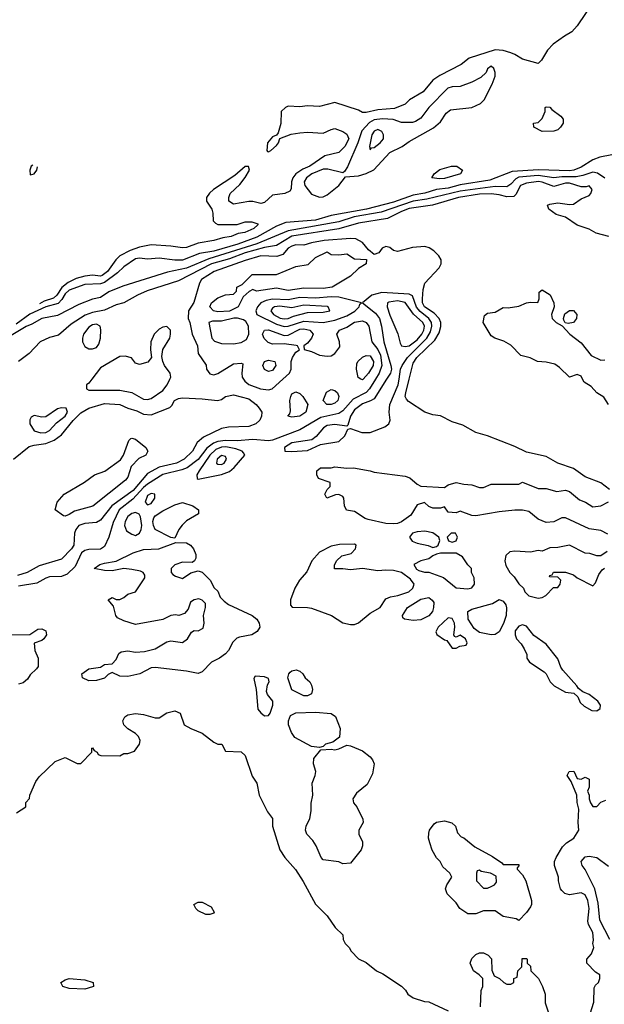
# Model space of a CAD drawing. Header units: inches. Extents: x 2380053 to 2584298, y 380219 to 546618.
# Tile 711 of 788: x 2545277 to 2548268, y 476799 to 481840. Entities that reach past the tile are written whole.
import ezdxf

# ---------------------------------------------------------------- set-up
doc = ezdxf.new("R2010")
doc.units = ezdxf.units.IN
doc.header["$MEASUREMENT"] = 0
doc.layers.add('C5447', color=7, linetype='Continuous')
doc.layers.add('C5448', color=7, linetype='Continuous')

msp = doc.modelspace()

# ---------------------------------------------------------------- linework, layer by layer
at = {"layer": 'C5447', "color": 2}
for points, elevation in [([(2547096.8, 480000), (2547066, 479950), (2547050, 479931.3), (2546983.1, 479896.9), (2546930, 479838), (2546910, 479823.1), (2546817.6, 479802.4), (2546710, 479740.4), (2546570, 479687.3), (2546550, 479683.1), (2546470, 479689.7), (2546390, 479683.5), (2546330, 479685.5), (2546290, 479680.7), (2546268, 479672), (2546234.2, 479645.8), (2546190, 479587.3), (2546134.1, 479545.9), (2546105.6, 479534.4), (2546008.6, 479511.4), (2545930, 479462.4), (2545910, 479444.5), (2545855.2, 479384.8), (2545785.7, 479330), (2545754.3, 479265.7), (2545732.4, 479190), (2545710, 479142.7), (2545690, 479129.2), (2545630, 479127.3), (2545610, 479121.6), (2545593.4, 479110), (2545559.8, 479040.2), (2545519.3, 479000.7), (2545490, 478989.2), (2545430, 478986.6), (2545410, 478980.9), (2545364.4, 478955.6), (2545270, 478938.9)], 18), ([(2545646.1, 480000), (2545630, 479979), (2545618, 479970), (2545618, 479950), (2545630, 479942.8), (2545790, 479943.7), (2545850, 479930.4), (2545910, 479897), (2545930, 479894.4), (2545950, 479900.4), (2546010, 479942), (2546031.8, 479970), (2546045, 480000)], 18), ([(2546422, 480000), (2546429, 479989), (2546450, 479972.7), (2546509.4, 479950.6), (2546550, 479944.9), (2546568, 479950), (2546623.8, 480000)], 18), ([(2547154.4, 480000), (2547090, 479898.4), (2547072.4, 479887.6), (2547030, 479873.5), (2546990, 479842.4), (2546968.8, 479810), (2546956, 479764), (2546950, 479758), (2546890, 479767.8), (2546850, 479762.4), (2546830.6, 479750), (2546794, 479706), (2546771.2, 479688.9), (2546670, 479673), (2546631, 479650), (2546634, 479630), (2546670, 479628.2), (2546750, 479634.8), (2546815.5, 479664.5), (2546910, 479680.4), (2546940.9, 479710), (2546956.4, 479743.6), (2546970, 479746), (2547026.7, 479726.7), (2547070, 479726), (2547145.6, 479754.4), (2547165.2, 479770), (2547172.7, 479790), (2547167.8, 479830), (2547171.3, 479870), (2547213.7, 479970), (2547218, 480000)], 22), ([(2547033.7, 480000), (2547030, 479996), (2547022.7, 480000)], 14), ([(2548295.1, 479435.1), (2548250, 479468.7), (2548170, 479499), (2548110, 479541.2), (2548030, 479569.2), (2547970, 479602.7), (2547870, 479625.2), (2547810, 479654), (2547670, 479709), (2547610, 479726), (2547544.1, 479764.1), (2547490, 479781.2), (2547430, 479811.8), (2547390, 479817), (2547350, 479829.5), (2547265.6, 479885.6), (2547256.2, 479896.2), (2547249.7, 479909.7), (2547251.8, 479930), (2547269.4, 480000)], 18), ([(2548289.4, 479869.4), (2548266.3, 479906.3), (2548230, 479929), (2548201.5, 479961.5), (2548164.5, 479984.5), (2548156.9, 480000)], 14), ([(2545245.6, 479590), (2545326, 479654), (2545350, 479661.7), (2545410, 479670.3), (2545452.7, 479687.3), (2545490, 479714.9), (2545550, 479787.2), (2545590, 479826.7), (2545630, 479850.3), (2545710, 479874.4), (2545790, 479870.4), (2545830.4, 479850.4), (2545876.7, 479836.7), (2545910, 479820.5), (2545950, 479817.1), (2546045.6, 479854.4), (2546056, 479864), (2546069.3, 479890), (2546090, 479900.7), (2546110, 479904), (2546210, 479899.1), (2546289.3, 479890.7), (2546310, 479896), (2546330, 479911), (2546370, 479918.8), (2546450, 479898), (2546486, 479870), (2546502.8, 479850), (2546516, 479830), (2546514.8, 479810), (2546506, 479790), (2546484.7, 479770), (2546450, 479757.2), (2546346, 479754), (2546310, 479746), (2546218, 479702), (2546184.4, 479675.6), (2546160.5, 479630), (2546118, 479590), (2546078.8, 479570), (2545990, 479548.7), (2545930, 479516.3), (2545857.3, 479430), (2545748.6, 479351.4), (2545690, 479277.6), (2545670, 479265.6), (2545610, 479260.7), (2545578.8, 479250), (2545563.8, 479230), (2545557.1, 479210), (2545554, 479150), (2545542.4, 479130), (2545490, 479078.4), (2545375.6, 479044.4), (2545314.8, 479010), (2545265.3, 478994.8)], 14), ([(2548286, 479206), (2548250, 479225.2), (2548190, 479233.2), (2548070, 479289.3), (2548050, 479289.2), (2548010.4, 479269.6), (2547970, 479265.6), (2547930, 479282), (2547881.2, 479321.2), (2547850, 479329.4), (2547810.6, 479329.4), (2547730, 479319.3), (2547610, 479299), (2547590, 479301.2), (2547530, 479324), (2547510, 479315.3), (2547470, 479318), (2547450, 479346), (2547430, 479338), (2547390, 479338), (2547370, 479348), (2547348, 479368), (2547310, 479355.3), (2547277.3, 479302.7), (2547230, 479269.6), (2547210, 479260.5), (2547190, 479258), (2547150, 479260.5), (2547060.1, 479280.1), (2547045.2, 479285.2), (2546990, 479322), (2546948.4, 479328.4), (2546938, 479350), (2546935.3, 479390), (2546930, 479398), (2546910, 479408), (2546892.7, 479407.3), (2546848, 479390), (2546838, 479410), (2546850, 479434), (2546866, 479450), (2546866, 479470), (2546806, 479490), (2546798, 479510), (2546798, 479530), (2546815.3, 479544.7), (2546870, 479546), (2546890, 479550.8), (2546950, 479544), (2546985.4, 479545.4), (2547070, 479530.8), (2547090, 479522.8), (2547250, 479502.8), (2547273.4, 479493.4), (2547310, 479462), (2547330, 479452), (2547450, 479444.7), (2547470, 479458), (2547510, 479471), (2547550, 479461), (2547590, 479458), (2547630, 479444.7), (2547650, 479444.7), (2547690, 479462), (2547830, 479462), (2547850, 479471.3), (2547930, 479438.8), (2547970, 479438.8), (2548024.5, 479424.5), (2548070, 479430.8), (2548090, 479424), (2548141.4, 479381.4), (2548172, 479370), (2548210, 479346), (2548250, 479351.3), (2548290, 479372)], 18), ([(2548283, 479117), (2548250, 479095.3), (2548230, 479095.3), (2548194, 479106), (2548170, 479108), (2548090, 479149.2), (2548030, 479137.2), (2547990, 479135.3), (2547950, 479118), (2547930, 479122), (2547890, 479113.2), (2547810, 479119), (2547784, 479116), (2547764, 479096), (2547758.8, 479070), (2547764.5, 479044.5), (2547784.7, 479010), (2547807.1, 478987.1), (2547830, 478952), (2547854, 478930), (2547862, 478910), (2547882, 478890), (2547930, 478878), (2547950, 478882), (2547968.4, 478891.6), (2548008, 478932), (2548030, 478932), (2548042, 478950), (2548046, 478970), (2548030, 478986), (2547987.3, 478987.3), (2547990, 478994), (2548002, 478998), (2548008.8, 479011.1), (2548070, 479011), (2548110, 478998), (2548130, 478982), (2548210, 478942), (2548223.1, 478956.9), (2548240.2, 478999.8), (2548256.4, 479023.6), (2548268.8, 479031.1)], 22), ([(2545189.6, 478690.4), (2545328.4, 478691.6), (2545370, 478718.8), (2545390, 478721), (2545410.8, 478710), (2545414, 478690), (2545401, 478670), (2545390, 478661.2), (2545351.6, 478648.4), (2545354, 478610), (2545371, 478570), (2545371.2, 478528.9), (2545363.6, 478516.4), (2545330, 478486), (2545316.9, 478463.1), (2545295.3, 478444.7), (2545270, 478438)], 18), ([(2545261.2, 477778.8), (2545308, 477810), (2545308.8, 477831.1), (2545327.3, 477852.7), (2545328, 477870), (2545360.2, 477939.8), (2545376.4, 477963.6), (2545458, 478042), (2545510, 478062), (2545570, 478032), (2545590, 478032), (2545646, 478090), (2545646, 478110), (2545650, 478112), (2545658, 478098), (2545674, 478090), (2545678, 478078), (2545692.7, 478072.7), (2545790, 478071.3), (2545810, 478082), (2545830, 478082), (2545864.7, 478095.3), (2545889.2, 478130), (2545892.7, 478150), (2545885.2, 478170), (2545870, 478185.2), (2545830, 478208.7), (2545810, 478228.7), (2545804, 478250), (2545815.3, 478270), (2545830, 478281), (2545870, 478286.8), (2545910, 478282.8), (2545970, 478266), (2545990, 478264.7), (2546029.3, 478290.7), (2546070, 478300.7), (2546098, 478290), (2546118, 478230), (2546152, 478210), (2546210, 478186.8), (2546270, 478141), (2546290, 478131.3), (2546311, 478131), (2546330, 478094), (2546410, 478091.3), (2546430, 478072), (2546467.1, 477967.1), (2546490.6, 477930.6), (2546502, 477870), (2546544.9, 477784.9), (2546570.7, 477750), (2546571, 477710), (2546607.7, 477590), (2546634, 477550), (2546688.1, 477488.1), (2546727.5, 477427.5), (2546790, 477312), (2546850, 477252), (2546891.6, 477191.6), (2546930, 477154), (2546932, 477130), (2546942, 477110), (2546962, 477090), (2546972, 477070), (2547010, 477032), (2547050, 477012), (2547102, 476970), (2547135.3, 476955.3), (2547230, 476892), (2547251.2, 476871.1), (2547262, 476850), (2547290, 476832), (2547347.3, 476812.7), (2547370, 476812), (2547470, 476764.7)], 18), ([(2548195.3, 476750), (2548215.1, 476810), (2548216.4, 476883.6), (2548223.1, 476896.9), (2548238, 476910), (2548246, 476930), (2548246, 476950), (2548223.1, 476963.1), (2548178, 477010), (2548178, 477030), (2548203.1, 477056.9), (2548214, 477090), (2548208.7, 477110), (2548212.7, 477127.3), (2548210, 477166), (2548187, 477207), (2548184.1, 477224.1), (2548191, 477290), (2548184.2, 477330), (2548170, 477359.3), (2548150, 477369.3), (2548090, 477359), (2548066, 477366), (2548050, 477382), (2548044, 477390), (2548034, 477430), (2548034, 477450), (2548013.2, 477510), (2548013.2, 477530), (2548021.2, 477550), (2548054.5, 477605.5), (2548074.5, 477625.5), (2548112.7, 477650), (2548137.2, 477690), (2548134, 477730), (2548137.2, 477797.2), (2548128.4, 477831.6), (2548128, 477870), (2548099, 477939), (2548078, 477970), (2548089.1, 477990.9), (2548112, 477992), (2548130, 477954), (2548150, 477952), (2548170, 477962), (2548190, 477952), (2548191.3, 477910), (2548182, 477890), (2548191.3, 477870), (2548191.3, 477850), (2548198, 477830), (2548210, 477812), (2548230, 477812), (2548250, 477834), (2548276.4, 477843.6)], 18), ([(2548296.2, 477130), (2548246, 477230), (2548236.3, 477316.3), (2548219.7, 477390), (2548169.6, 477489.6), (2548154, 477510), (2548149.3, 477530), (2548170, 477554), (2548190, 477557.3), (2548229.3, 477550.7), (2548290, 477506)], 14), ([(2547634, 476786), (2547638, 476870), (2547646, 476890), (2547646, 476930), (2547628, 476950), (2547598, 476970), (2547582, 477010), (2547590, 477034), (2547610, 477054), (2547630, 477062), (2547650, 477062), (2547674, 477050), (2547691.6, 477031.6), (2547692.7, 476972.7), (2547704.7, 476944.7), (2547731.6, 476931.6), (2547754, 476910), (2547770, 476902), (2547790, 476902), (2547806, 476910), (2547806, 476930), (2547822, 476938), (2547826, 476970), (2547846, 476990), (2547847.3, 477032.7), (2547870, 477034), (2547874, 477030), (2547874, 477010), (2547890, 476994), (2547892, 476970), (2547930.6, 476930.6), (2547951.3, 476890), (2547964.7, 476850), (2547965.4, 476805.4), (2548012, 476670)], 18)]:
    msp.add_lwpolyline(points, dxfattribs=dict(at, elevation=elevation))
for points, elevation in [([(2546670, 479804), (2546648, 479810), (2546659, 479821), (2546663.1, 479836.9), (2546659.3, 479890), (2546663.7, 479910), (2546670, 479924.7), (2546690, 479934), (2546710, 479926), (2546726, 479910), (2546751, 479870), (2546741, 479830), (2546710, 479809.3)], 14), ([(2546870, 479869.6), (2546848, 479870), (2546829, 479890), (2546847.2, 479932.8), (2546870, 479946.8), (2546890, 479940.7), (2546902.8, 479930), (2546910.4, 479910), (2546904.9, 479890), (2546890, 479877)], 14), ([(2545490, 479853.3), (2545470, 479847), (2545410, 479807), (2545390, 479804.5), (2545350, 479813.2), (2545334.8, 479805.2), (2545328.1, 479791.9), (2545328, 479770), (2545350, 479734.8), (2545384.2, 479724.2), (2545410, 479727), (2545430, 479736.3), (2545464.9, 479775.1), (2545509.3, 479810), (2545520.7, 479830), (2545514, 479850)], 18), ([(2545510, 479297.2), (2545500.2, 479300.2), (2545458, 479330), (2545468.7, 479370), (2545504, 479410), (2545607.7, 479472.3), (2545659, 479510), (2545711.7, 479528.3), (2545792.9, 479587.1), (2545808.7, 479610), (2545834.6, 479685.4), (2545844.7, 479695.3), (2545850, 479698), (2545870, 479692), (2545922, 479650), (2545932, 479630), (2545922, 479610), (2545886.8, 479593.2), (2545847.3, 479552.7), (2545830, 479498), (2545818.5, 479481.5), (2545650.3, 479349.7), (2545557.1, 479322.9), (2545530, 479306)], 10), ([(2546332.1, 479652.1), (2546309.5, 479650.5), (2546280.3, 479639.7), (2546250.2, 479610), (2546194.9, 479530), (2546184, 479510), (2546184.7, 479490), (2546190, 479486.8), (2546310, 479511.4), (2546350, 479525.7), (2546373.7, 479546.3), (2546429.2, 479610), (2546422.7, 479622.7), (2546415.3, 479630), (2546382.4, 479642.4)], 22), ([(2546310, 479609.3), (2546287.2, 479590), (2546283.8, 479570), (2546290, 479563.8), (2546310, 479563.1), (2546322.7, 479570), (2546335.6, 479590), (2546330, 479604)], 26), ([(2545950, 479414.5), (2545930, 479404), (2545918.8, 479370), (2545930, 479356), (2545950, 479363), (2545969, 479390), (2545968, 479410)], 22), ([(2546070, 479186), (2546050, 479188), (2545970, 479229.3), (2545960.7, 479250), (2545958.4, 479270), (2545962.9, 479290), (2545970, 479299.1), (2546010, 479326), (2546070, 479356.3), (2546110, 479367.7), (2546162, 479350), (2546192, 479330), (2546192, 479310), (2546130, 479274), (2546108.1, 479251.9), (2546090.8, 479230)], 18), ([(2545870, 479316.2), (2545850, 479311.5), (2545830, 479295.6), (2545816.9, 479270), (2545813.7, 479250), (2545823.4, 479223.4), (2545850, 479204.9), (2545870, 479199.1), (2545890, 479210.7), (2545898.9, 479230), (2545901.2, 479250), (2545895.1, 479295.1), (2545887.8, 479307.8)], 22), ([(2547350, 479221.2), (2547310, 479218), (2547286, 479210), (2547271.3, 479190), (2547284.7, 479170), (2547310, 479158.8), (2547367.1, 479147.1), (2547390, 479138), (2547410, 479142), (2547418, 479150), (2547427.3, 479172.7), (2547422, 479190), (2547390, 479213.2)], 22), ([(2546158.8, 479061.2), (2546110, 479062), (2546071.2, 479048.9), (2546052, 479030), (2546052, 479010), (2546059.6, 478999.6), (2546074, 478990), (2546110, 478978), (2546152.9, 479007.1), (2546190, 479018), (2546210, 479011), (2546251, 478970), (2546271.3, 478931.3), (2546290, 478914), (2546302.8, 478882.8), (2546322.5, 478862.5), (2546345.8, 478845.8), (2546466, 478790), (2546490.5, 478770.5), (2546502, 478750), (2546504.9, 478730), (2546492.4, 478707.6), (2546464.7, 478690), (2546401.1, 478678.9), (2546387.3, 478672.7), (2546367.5, 478652.5), (2546345.5, 478610), (2546330, 478592.3), (2546298.8, 478570), (2546258.8, 478550), (2546210, 478501.2), (2546190, 478492.7), (2546130, 478504.5), (2545970, 478522.7), (2545950, 478521.2), (2545891.3, 478490), (2545830, 478477.6), (2545790, 478478), (2545750, 478498), (2545730, 478488), (2545710, 478469), (2545670, 478457.2), (2545630, 478455.3), (2545598, 478470), (2545595.3, 478490), (2545630, 478516), (2545690, 478524.7), (2545710, 478538), (2545750, 478542), (2545770, 478564.7), (2545784.8, 478595.2), (2545796, 478604), (2545830, 478607.7), (2545870, 478602), (2545915.5, 478604.5), (2545970, 478618.8), (2546030, 478654.8), (2546050, 478658.8), (2546110, 478651.3), (2546135.3, 478670), (2546155.3, 478704.7), (2546170, 478712), (2546190, 478711.3), (2546216, 478724), (2546221.2, 478750), (2546217.2, 478790), (2546228, 478830), (2546228, 478850), (2546210, 478868), (2546194, 478874), (2546170, 478868.7), (2546150, 478858), (2546138, 478822), (2546119.8, 478800.2), (2546091, 478789), (2546073.2, 478793.2), (2546050, 478789), (2546010, 478769.2), (2545870, 478744), (2545810, 478761.2), (2545777.2, 478777.2), (2545769, 478789), (2545756.4, 478836.4), (2545728.7, 478870), (2545750, 478882), (2545770, 478872), (2545790, 478871.3), (2545810, 478881), (2545830, 478898), (2545870, 478911), (2545917.2, 478982.8), (2545916.5, 478996.5), (2545909.1, 479009.1), (2545895.5, 479015.5), (2545850, 479025.1), (2545810, 479029.4), (2545750, 479017.2), (2545710, 479019), (2545658, 479030), (2545686, 479050), (2545710, 479058), (2545770, 479066.8), (2545857.2, 479110), (2545910, 479126.4), (2545989.3, 479130.7), (2546076.4, 479163.6), (2546130, 479161), (2546151.3, 479150), (2546166, 479130), (2546178, 479102), (2546178, 479082), (2546171, 479069)], 18), ([(2547506, 479210), (2547484.7, 479210), (2547464.7, 479190), (2547471.6, 479171.6), (2547490, 479164.7), (2547510, 479172), (2547517.2, 479190)], 22), ([(2546990, 479154), (2546912.5, 479152.5), (2546870, 479144), (2546810, 479113.2), (2546770.8, 479070), (2546746.4, 479013.6), (2546708, 478970), (2546684.9, 478930), (2546662.8, 478870), (2546662.8, 478842.8), (2546671.6, 478831.6), (2546750, 478830.8), (2546770, 478826.8), (2546872, 478790), (2546930.9, 478750.9), (2546970, 478742.8), (2546990, 478744), (2547010, 478751), (2547070, 478801), (2547122, 478830), (2547150, 478874), (2547174.6, 478885.4), (2547211.3, 478891.3), (2547268.7, 478910), (2547289, 478930), (2547295.3, 478950), (2547276, 478976), (2547230, 479008.7), (2547190, 479019), (2547150, 479021.2), (2547110, 479017.2), (2547030, 479029.3), (2546970, 479022.7), (2546930, 479029), (2546888.4, 479028.4), (2546887.3, 479047.3), (2546898, 479070), (2546924.7, 479095.3), (2546972.5, 479107.5), (2546995.3, 479130), (2546998, 479150)], 22), ([(2547510, 479108.7), (2547430, 479108.7), (2547410, 479104), (2547390, 479095.3), (2547370, 479079), (2547330, 479068.7), (2547294, 479050), (2547307.1, 479027.1), (2547319.8, 479019.8), (2547348.4, 479011.6), (2547370, 479011.3), (2547444.5, 478984.5), (2547510, 478931), (2547570, 478925.5), (2547590, 478931.3), (2547604, 478950), (2547602, 478982), (2547588.7, 479010), (2547588, 479030), (2547569.1, 479049.1), (2547542, 479090)], 22), ([(2547290, 478764.5), (2547246, 478770), (2547238, 478778), (2547235.3, 478790), (2547261.2, 478830), (2547330, 478872.2), (2547370, 478880.7), (2547388, 478868), (2547395.2, 478855.2), (2547394.4, 478830), (2547388.2, 478810), (2547370, 478787.6), (2547330, 478767)], 18), ([(2547690, 478689.7), (2547630, 478703.1), (2547602.6, 478722.6), (2547571.4, 478770), (2547569.5, 478810), (2547590, 478822), (2547695.3, 478850), (2547730, 478871), (2547750, 478862.8), (2547763.8, 478843.8), (2547768.3, 478828.3), (2547766, 478790), (2547752.5, 478747.5), (2547730, 478705.1), (2547710, 478691.2)], 18), ([(2547470, 478777.2), (2547418, 478730), (2547405.4, 478705.4), (2547411.6, 478691.6), (2547450, 478664.7), (2547462, 478662), (2547490, 478622), (2547510, 478622), (2547528.4, 478631.6), (2547562, 478638), (2547566, 478650), (2547558, 478670), (2547530, 478688), (2547510, 478678), (2547502, 478682), (2547498, 478690), (2547504, 478730), (2547501.2, 478750), (2547490, 478773.2)], 22), ([(2547850, 478742), (2547830, 478735.3), (2547811.3, 478710), (2547811.3, 478690), (2547818, 478670), (2547843.5, 478643.5), (2547858.5, 478618.5), (2547871, 478590), (2547871.3, 478570), (2547886, 478550), (2547961, 478501), (2547970.9, 478490.9), (2547991.3, 478450), (2548011.3, 478430), (2548070, 478396), (2548112, 478392), (2548132.7, 478372.7), (2548144.7, 478344.7), (2548165.4, 478325.4), (2548203.6, 478303.6), (2548230, 478302), (2548247.3, 478312.7), (2548248, 478330), (2548235.3, 478350), (2548190, 478384), (2548158, 478398), (2548135.3, 478415.3), (2548128, 478430), (2548055.3, 478510), (2548045.2, 478525.2), (2548030, 478568), (2547970, 478642), (2547906.8, 478686.8), (2547870, 478735.3)], 22), ([(2546730, 478378), (2546670, 478409), (2546649.6, 478470), (2546653.2, 478490), (2546661.2, 478498.8), (2546670, 478506.8), (2546690.7, 478510.7), (2546710, 478504.7), (2546724.7, 478490), (2546738, 478470), (2546761, 478450), (2546770, 478432), (2546774.8, 478410), (2546770, 478388), (2546750, 478378)], 18), ([(2546482, 478478), (2546474, 478466), (2546486, 478410), (2546494.8, 478310), (2546510, 478291), (2546530, 478276), (2546550, 478278), (2546559, 478290), (2546572.7, 478330), (2546572.7, 478350), (2546544.7, 478384.7), (2546540.2, 478400.2), (2546545.2, 478434.8), (2546552.7, 478450), (2546550, 478466), (2546530, 478475.3)], 22), ([(2546810, 478114), (2546770, 478118), (2546685, 478165), (2546666.9, 478190), (2546653, 478230), (2546651.6, 478250), (2546663.1, 478276.9), (2546690, 478290.6), (2546790, 478294.8), (2546870, 478286.8), (2546892.7, 478272.7), (2546916.3, 478210), (2546914, 478166), (2546879.8, 478140.2), (2546842, 478130), (2546830, 478118)], 18), ([(2546930, 477518), (2546910, 477528), (2546830, 477539), (2546819, 477550), (2546794, 477610), (2546776.6, 477636.6), (2546745.2, 477670), (2546739.3, 477690), (2546742.7, 477710), (2546760.9, 477750), (2546769, 477789), (2546768.8, 477828.9), (2546777.2, 477870), (2546772.7, 477930), (2546789.3, 477970), (2546792.3, 477990), (2546779.3, 478030), (2546782.5, 478057.5), (2546818, 478102), (2546870, 478104.7), (2546890, 478101), (2546910, 478106), (2546950, 478126), (2546970, 478122.8), (2547030, 478096), (2547070, 478066), (2547082.8, 478050), (2547090.8, 478030), (2547082, 477978), (2547055.3, 477924.7), (2546999.8, 477880.2), (2546982, 477850), (2546984.7, 477830), (2547002, 477810), (2547032.7, 477747.3), (2547034, 477730), (2547011.3, 477690), (2547011.3, 477670), (2547031, 477630), (2547031.3, 477610), (2547024.7, 477590), (2546970, 477522)], 18), ([(2547750, 477514), (2547830, 477514), (2547831.6, 477508.4), (2547822, 477498), (2547822, 477490), (2547850, 477462), (2547866.8, 477430), (2547896, 477330), (2547896, 477310), (2547890, 477298), (2547870, 477268), (2547830, 477228), (2547816.4, 477236.4), (2547750, 477248), (2547710, 477278), (2547650, 477278), (2547610, 477262), (2547570, 477262), (2547528.7, 477290), (2547510, 477318), (2547464.7, 477364.7), (2547455.3, 477390), (2547462, 477410), (2547488, 477450), (2547478, 477470), (2547442, 477502), (2547428, 477530), (2547409.1, 477549.1), (2547387.5, 477587.5), (2547374.6, 477625.4), (2547369.2, 477650), (2547370, 477674), (2547374, 477690), (2547398, 477722), (2547410, 477731), (2547450, 477737.3), (2547487.5, 477727.5), (2547506, 477710), (2547516.9, 477676.9), (2547536, 477656), (2547550, 477651), (2547604.9, 477604.9), (2547695.9, 477555.9), (2547743.6, 477523.6)], 18), ([(2547630, 477486), (2547618, 477482), (2547614, 477470), (2547614, 477430), (2547650, 477394), (2547670, 477394), (2547690, 477402), (2547706, 477410), (2547716.4, 477423.6), (2547715.3, 477455.3), (2547686, 477470), (2547638, 477478)], 18), ([(2546230, 477258), (2546190, 477278), (2546178, 477290), (2546168, 477310), (2546190, 477322), (2546210, 477322), (2546256.9, 477296.9), (2546272, 477270), (2546270, 477266), (2546250, 477258)], 14), ([(2545610, 476875.3), (2545530, 476879), (2545498, 476890), (2545488, 476910), (2545510, 476924.7), (2545530, 476930.7), (2545610, 476924.7), (2545652, 476910), (2545654, 476890), (2545650, 476888)], 14)]:
    msp.add_lwpolyline(points, close=True, dxfattribs=dict(at, elevation=elevation))
at = {"layer": 'C5448', "color": 2}
for points, elevation in [([(2548211, 481930), (2548130, 481808.7), (2548102.5, 481777.5), (2548064.1, 481755.9), (2548006.2, 481713.8), (2547976.7, 481683.3), (2547947.1, 481632.9), (2547930, 481615.3), (2547850, 481637), (2547810, 481662.4), (2547790, 481669.7), (2547750, 481682), (2547710, 481684.7), (2547576.8, 481643.2), (2547536, 481610), (2547426.4, 481553.6), (2547390.4, 481529.6), (2547340.7, 481470), (2547270.5, 481429.5), (2547250, 481406.6), (2547194.3, 481385.7), (2547110, 481377.6), (2547050, 481364.5), (2547030, 481365.2), (2547010, 481377.2), (2546890, 481416), (2546810, 481394.5), (2546750, 481398.9), (2546710, 481393.6), (2546650, 481396.9), (2546636.3, 481390), (2546615.3, 481370), (2546612.5, 481307.5), (2546599.1, 481260.9), (2546591.6, 481248.4), (2546570, 481239.3), (2546544.4, 481210), (2546541, 481170), (2546544.9, 481164.9), (2546550, 481162.8), (2546562, 481170), (2546590, 481196), (2546601.2, 481210), (2546608.4, 481231.6), (2546666.6, 481253.4), (2546710, 481260.7), (2546750, 481264), (2546830, 481258), (2546870, 481278), (2546890, 481282.8), (2546930, 481267.7), (2546950, 481253.4), (2546960.4, 481230), (2546940.4, 481190), (2546910, 481159.5), (2546837.5, 481142.5), (2546762, 481090), (2546726.1, 481073.9), (2546690.2, 481049.8), (2546674.4, 481030), (2546667.7, 481010), (2546666.4, 480973.6), (2546658.8, 480961.2), (2546634, 480950), (2546570, 480941.2), (2546530, 480904), (2546510, 480899.3), (2546470, 480909.5), (2546450, 480909.5), (2546370, 480896), (2546347, 480910), (2546346.6, 480930), (2546353.2, 480950), (2546403.7, 480996.3), (2546430, 481031.3), (2546452.7, 481070), (2546448, 481088), (2546430, 481088.7), (2546377.4, 481042.6), (2546269.2, 480970.8), (2546248.1, 480951.9), (2546232.2, 480930), (2546232.7, 480910), (2546259.3, 480870), (2546264.9, 480850), (2546266.8, 480810), (2546278.5, 480798.5), (2546290.7, 480790.7), (2546389.3, 480790.7), (2546430, 480804.9), (2546464.9, 480804.9), (2546494.8, 480794.8), (2546496, 480790), (2546474.8, 480770), (2546429.6, 480749.6), (2546395.5, 480744.5), (2546358, 480730), (2546316.5, 480723.5), (2546270, 480709.7), (2546190, 480696.3), (2546130, 480673.6), (2546110, 480671.8), (2546050, 480680.7), (2545950, 480686.6), (2545890, 480675.4), (2545841.8, 480658.2), (2545789.2, 480630.8), (2545769.1, 480610.9), (2545725.3, 480550), (2545698, 480530), (2545690, 480526.8), (2545650, 480531), (2545610, 480525.8), (2545565.3, 480514.7), (2545525.3, 480494.7), (2545492, 480468), (2545467.6, 480430), (2545450, 480413.5), (2545402, 480398), (2545378.7, 480385.5)], 2), ([(2548307.2, 481147.2), (2548244.5, 481135.5), (2548210, 481122), (2548150, 481085.1), (2548111.5, 481068.5), (2548090, 481065.8), (2547931.8, 481071.8), (2547797.2, 481062.8), (2547682.7, 481017.3), (2547530, 480993.6), (2547470, 480978), (2547410, 480969.8), (2547350, 480951.8), (2547290, 480942), (2547190, 480905.2), (2547050.7, 480870), (2546870, 480837.2), (2546790, 480813.5), (2546639.4, 480800.6), (2546590, 480782.6), (2546490, 480726), (2546393, 480690), (2546270, 480655.3), (2546197.4, 480642.6), (2546110, 480608.5), (2546070, 480608.3), (2545990, 480619.6), (2545930, 480614), (2545890, 480618.4), (2545870, 480615.1), (2545810, 480574.5), (2545776.7, 480543.3), (2545710, 480493.8), (2545690, 480487.4), (2545610, 480484), (2545530, 480455.3), (2545510, 480436.3), (2545492.6, 480407.4), (2545472.9, 480387.1), (2545410, 480368.9), (2545328.6, 480331.4), (2545259.1, 480280.9)], 6), ([(2545344.1, 481095.4), (2545336, 481090), (2545328, 481070), (2545330, 481046), (2545350, 481051), (2545365.2, 481070), (2545368, 481086.1)], 2), ([(2548270, 481029), (2548233.2, 481053.2), (2548210, 481058.9), (2548158.7, 481041.3), (2548124.2, 481035.8), (2548050, 481036), (2548010, 481029.8), (2547930, 481042.7), (2547830, 481033.2), (2547814.8, 481025.2), (2547790, 480996.9), (2547770, 480984.8), (2547710, 480985.5), (2547530, 480962), (2547359.2, 480920.8), (2547290, 480910.6), (2547125.8, 480854.2), (2546988.9, 480831.1), (2546910, 480804.8), (2546650, 480759.3), (2546490, 480691.4), (2546244.8, 480615.2), (2546130, 480567.7), (2546032.9, 480547.1), (2545804.4, 480475.6), (2545733.5, 480446.5), (2545690, 480418), (2545650, 480409.6), (2545578.8, 480381.1), (2545470, 480325.6), (2545390.4, 480309.6), (2545339.5, 480280.5), (2545310, 480269.4), (2545172.5, 480187.5)], 10), ([(2548290.7, 480729.3), (2548226.5, 480746.5), (2548190, 480766.6), (2548130, 480787), (2548070, 480829.4), (2548022, 480842), (2547984, 480870), (2547978, 480890), (2547990, 480896), (2548030, 480902), (2548090, 480893), (2548110, 480895.5), (2548150, 480922), (2548190, 480938.8), (2548199.3, 480950), (2548205.2, 480970), (2548199.5, 480979.5), (2548190, 480989), (2548175.9, 480984.1), (2548150, 480984.5), (2548090, 481002), (2548070, 481002.7), (2548010, 480986), (2547950, 481008.6), (2547931.4, 481011.4), (2547870, 481003.5), (2547839.5, 480990), (2547815.8, 480944.2), (2547805.3, 480934.7), (2547770, 480932.6), (2547730, 480943.1), (2547690, 480947.4), (2547630, 480946), (2547522.8, 480930), (2547389.3, 480890.7), (2547270, 480873.8), (2547230, 480858.4), (2547158.9, 480821.1), (2547010, 480798.7), (2546910.2, 480769.8), (2546670, 480730.7), (2546590, 480684.2), (2546530, 480673.8), (2546430, 480646), (2546350, 480615.8), (2546257.6, 480590), (2546090, 480503), (2545928.2, 480451.8), (2545878.8, 480430), (2545810.4, 480389.6), (2545770, 480379.6), (2545710, 480352.8), (2545650, 480340.5), (2545612.5, 480327.5), (2545539.6, 480280.4), (2545475.3, 480224.7), (2545430, 480212), (2545381, 480190), (2545326, 480130), (2545270, 480089.4)], 14), ([(2547269.4, 480000), (2547290, 480082), (2547308.6, 480110), (2547400.8, 480199.2), (2547423.5, 480236.5), (2547431.4, 480268.5), (2547431.3, 480290), (2547422.6, 480310), (2547397, 480337), (2547348.6, 480370), (2547338.5, 480390), (2547337.2, 480410), (2547341, 480459), (2547349.7, 480490.3), (2547423.7, 480570), (2547434, 480590), (2547434, 480610), (2547422, 480630), (2547396.6, 480656.6), (2547372.2, 480672.2), (2547350, 480677.7), (2547286.8, 480673.2), (2547210, 480652.7), (2547190, 480657.2), (2547170, 480673.2), (2547150, 480679), (2547132, 480670), (2547113.7, 480646.3), (2547090, 480638), (2547062, 480662), (2547030, 480699), (2546997.5, 480717.5), (2546970, 480719.5), (2546834, 480710), (2546770, 480698), (2546730, 480685.2), (2546690, 480686.6), (2546670, 480680.7), (2546650, 480669.3), (2546622.4, 480637.6), (2546593.2, 480626.8), (2546511, 480631), (2546430, 480607), (2546271.3, 480550), (2546207.3, 480510), (2546196, 480490), (2546167.9, 480392.1), (2546140.7, 480350), (2546139.1, 480310), (2546147.7, 480290), (2546159.1, 480230), (2546186.8, 480170), (2546190.7, 480130), (2546230.4, 480070.4), (2546233.4, 480050), (2546250, 480026), (2546270, 480020.7), (2546290, 480027.7), (2546370, 480078), (2546410, 480082), (2546418, 480078), (2546413, 480030), (2546415.5, 480010), (2546422, 480000)], 18), ([(2547218, 480000), (2547225.1, 480050), (2547233.7, 480070), (2547261, 480110), (2547360.3, 480210), (2547378.3, 480241.7), (2547386, 480270), (2547383.5, 480290), (2547371, 480310), (2547325.2, 480345.2), (2547307.6, 480367.6), (2547285.9, 480425.9), (2547270, 480434), (2547130, 480443.8), (2547079.1, 480430), (2547031.3, 480390), (2547097.2, 480337.2), (2547118, 480310), (2547128.8, 480270), (2547139.5, 480190), (2547175.8, 480070), (2547179.3, 480050), (2547173.4, 480030), (2547154.4, 480000)], 22), ([(2548156.9, 480000), (2548150, 480014), (2548130, 480024), (2548090, 480009), (2548039.5, 480059.5), (2548015.5, 480075.5), (2547970, 480086.6), (2547926, 480090), (2547889.3, 480109.3), (2547840.9, 480120.9), (2547790, 480173.2), (2547754.2, 480194.2), (2547708, 480210), (2547690, 480222), (2547648, 480290), (2547654.6, 480325.4), (2547670, 480338), (2547710, 480342), (2547750, 480366), (2547775.5, 480364.5), (2547830, 480373.4), (2547870, 480390.7), (2547890, 480394), (2547928, 480392), (2547934, 480410), (2547935.3, 480444.7), (2547950, 480456), (2547990.6, 480430.6), (2548010.6, 480390.6), (2548010.9, 480369.1), (2547998, 480330), (2548002, 480310), (2548022, 480290), (2548052, 480272), (2548091.3, 480230), (2548150, 480186), (2548201.1, 480121.1), (2548250, 480096), (2548270, 480098)], 14), ([(2546623.8, 480000), (2546657.2, 480030), (2546666, 480050), (2546666, 480090), (2546672.3, 480110), (2546690, 480138), (2546708, 480150), (2546698, 480170), (2546691.9, 480171.9), (2546630, 480179.5), (2546570, 480178), (2546547.6, 480187.6), (2546527.5, 480207.5), (2546519.3, 480230), (2546529.2, 480250), (2546550, 480251.8), (2546630, 480223), (2546650, 480224.9), (2546710, 480254.7), (2546730, 480257.3), (2546760.7, 480250), (2546778, 480230), (2546770.4, 480210), (2546750, 480184), (2546731.3, 480170), (2546732, 480152), (2546770, 480141.3), (2546810, 480122.6), (2546850, 480116.5), (2546870, 480119.3), (2546889.7, 480130.3), (2546914.5, 480165.5), (2546912.7, 480190), (2546899, 480230), (2546914, 480250), (2546950, 480265.5), (2546990, 480290.3), (2547030, 480297.6), (2547050.3, 480290.2), (2547063.8, 480270), (2547079.3, 480190), (2547110, 480150.4), (2547122.5, 480122.5), (2547129.2, 480070), (2547115.3, 480030), (2547096.8, 480000)], 18), ([(2546045, 480000), (2546049.4, 480010), (2546046.6, 480030), (2546018, 480070), (2546009.2, 480090), (2546004.7, 480115.3), (2546009.3, 480150.7), (2546045.2, 480210), (2546048.8, 480228.9), (2546048.7, 480250), (2546030, 480268.7), (2546010, 480266), (2545990, 480255.1), (2545964, 480230), (2545947.3, 480190), (2545946, 480150), (2545951, 480110), (2545933, 480087), (2545890, 480074), (2545870, 480082), (2545849.2, 480109.2), (2545816.6, 480116.6), (2545790, 480114.5), (2545690, 480057.2), (2545646.1, 480000)], 18), ([(2547022.7, 480000), (2547008, 480008), (2546999.6, 480050), (2547002, 480078), (2547007, 480090), (2547030, 480112.4), (2547050, 480120.4), (2547070, 480118.4), (2547086.7, 480090), (2547085.3, 480070), (2547061.3, 480030), (2547033.7, 480000)], 14)]:
    msp.add_lwpolyline(points, dxfattribs=dict(at, elevation=elevation))
for points, elevation in [([(2547690, 481602), (2547670, 481588), (2547662.8, 481570), (2547636.4, 481543.6), (2547590, 481519.3), (2547530, 481497.2), (2547490, 481496), (2547466.8, 481490), (2547370.8, 481390), (2547330, 481335.3), (2547302, 481318), (2547286.4, 481313.6), (2547230, 481312.7), (2547188.2, 481328.2), (2547132.9, 481332.9), (2547090, 481326.6), (2547066.8, 481313.2), (2547027.2, 481270), (2547007.8, 481210), (2546954, 481086), (2546938, 481062), (2546930, 481055.3), (2546853.7, 481073.7), (2546830, 481074.8), (2546772.4, 481050), (2546744.9, 481030), (2546732.4, 481010), (2546736.4, 480990), (2546770, 480946.7), (2546810, 480930.3), (2546830, 480933.4), (2546850, 480943.7), (2546909.5, 480990), (2546944, 481036), (2547010, 481040.4), (2547050, 481052), (2547088.5, 481071.5), (2547170, 481159.3), (2547234, 481190), (2547270, 481216), (2547394.2, 481285.8), (2547430, 481316), (2547459.3, 481360.7), (2547481.2, 481378.8), (2547590, 481390.6), (2547634, 481410), (2547653.2, 481430), (2547694.5, 481510), (2547709.2, 481550), (2547709, 481570), (2547702, 481590)], 6), ([(2547950, 481268), (2547908, 481290), (2547906, 481310), (2547930, 481314), (2547950, 481334), (2547966, 481370), (2547966, 481390), (2547970, 481394), (2547990, 481392), (2547999.6, 481379.6), (2548046.4, 481346.4), (2548058, 481330), (2548058, 481310), (2548044.7, 481290), (2548030, 481275.3), (2548010, 481268.7)], 2), ([(2547110, 481277), (2547090, 481269), (2547079.1, 481250), (2547067.3, 481190), (2547070, 481174), (2547076.4, 481183.6), (2547090, 481186), (2547122, 481210), (2547139, 481230), (2547139, 481250), (2547130, 481268)], 10), ([(2547424.5, 481024.5), (2547386, 481030), (2547398, 481050), (2547426.8, 481073.2), (2547486, 481090), (2547514, 481090), (2547542, 481070), (2547532, 481050), (2547450, 481027.3)], 2), ([(2546910, 480636), (2546950, 480641), (2546990, 480614.8), (2547051.6, 480611.6), (2547050.4, 480589.6), (2547010, 480565.2), (2546970, 480527), (2546874.8, 480470), (2546830, 480464), (2546730, 480464.7), (2546650, 480454), (2546590, 480464.5), (2546489.3, 480449.3), (2546470, 480458), (2546451.3, 480448.7), (2546419.6, 480420.4), (2546394.8, 480370), (2546350, 480347.6), (2546290, 480343.5), (2546269.2, 480350), (2546249, 480370), (2546259, 480390), (2546290, 480416), (2546330, 480431.3), (2546370, 480434), (2546386, 480450), (2546388, 480470), (2546415.3, 480484.7), (2546465.6, 480534.4), (2546590, 480536), (2546690, 480576), (2546753.2, 480586.8), (2546790, 480622), (2546850, 480651.3), (2546870, 480638)], 18), ([(2546870, 480421.4), (2546790, 480414.6), (2546710, 480417.1), (2546650, 480405.3), (2546570, 480408.9), (2546537.7, 480402.3), (2546510.2, 480389.8), (2546493.7, 480370), (2546484.4, 480350), (2546490.6, 480330), (2546590, 480280.7), (2546630, 480269.2), (2546650, 480271.1), (2546730, 480296), (2546830, 480290.2), (2546890, 480301.3), (2546950, 480323.6), (2546991.9, 480348.2), (2547014, 480370), (2547016.4, 480383.6), (2547026, 480390), (2546910, 480418.9)], 22), ([(2546730, 480377.7), (2546670, 480364.2), (2546607.5, 480372.5), (2546581, 480370), (2546570, 480362.7), (2546561.6, 480350), (2546574.9, 480330), (2546610, 480311.7), (2546630, 480308.1), (2546650, 480310.3), (2546677.6, 480322.4), (2546750, 480340.3), (2546830, 480341.6), (2546864, 480350), (2546855.3, 480370), (2546851.1, 480371.1)], 26), ([(2547210, 480400.9), (2547166, 480394), (2547158.8, 480390), (2547157.1, 480370), (2547170, 480326.8), (2547211.7, 480231.7), (2547223.4, 480183.4), (2547230.5, 480170.5), (2547250, 480166), (2547270, 480170.4), (2547310, 480200.9), (2547334, 480230), (2547344.2, 480250), (2547347.4, 480270), (2547339.1, 480290), (2547292.4, 480332.4), (2547250, 480391)], 26), ([(2548084, 480284), (2548068, 480288), (2548061.2, 480301.2), (2548059, 480310), (2548066.8, 480333.2), (2548090, 480351), (2548110, 480351.3), (2548126.8, 480330), (2548126, 480310), (2548110, 480289)], 14), ([(2545670, 480280.9), (2545650, 480277), (2545630, 480265.2), (2545602.8, 480230), (2545597.3, 480210), (2545598.8, 480190), (2545610, 480166), (2545630, 480154.8), (2545650, 480154.8), (2545670, 480161), (2545680.9, 480179.1), (2545689.4, 480210), (2545692.1, 480252.1), (2545689, 480270)], 18), ([(2546391.9, 480311.9), (2546371.9, 480311.8), (2546310, 480296.4), (2546263.6, 480296.4), (2546244, 480290), (2546259.3, 480210), (2546273.3, 480193.3), (2546310, 480181.3), (2546370, 480180.4), (2546410, 480186.4), (2546436.8, 480203.2), (2546449.7, 480230), (2546448, 480270), (2546434, 480294), (2546422.6, 480302.6)], 22), ([(2546550, 480039), (2546530, 480049), (2546521.2, 480070), (2546528.7, 480090), (2546550, 480097.3), (2546582, 480090), (2546586.8, 480070), (2546570, 480044)], 18)]:
    msp.add_lwpolyline(points, close=True, dxfattribs=dict(at, elevation=elevation))

doc.saveas('drawing.dxf')
